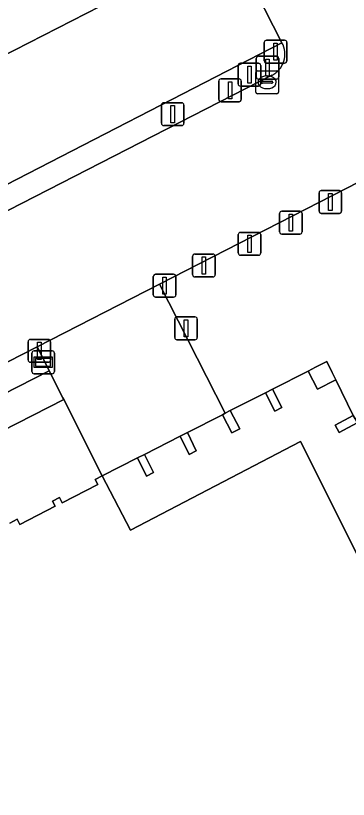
# Model space of a CAD drawing. Extents: x 158835 to 160077, y 386387 to 387778.
# Drawn here: x 159806.12 to 159820.71, y 387267.91 to 387302.26 of the extents above; entities that cross this region are included whole.
import ezdxf

# ---------------------------------------------------------------- set-up
doc = ezdxf.new("R2010")
doc.units = 0
for name, color, linetype in [('IMGEO_Afsluitpaal', 7, 'Continuous'), ('IMGEO_Groenvoorziening', 7, 'Continuous'), ('IMGEO_Haag', 7, 'Continuous'), ('IMGEO_Informatiebord', 7, 'Continuous'), ('IMGEO_Kolk', 7, 'Continuous'), ('IMGEO_Pand', 7, 'Continuous'), ('IMGEO_Pand_overbouw', 7, 'Continuous'), ('IMGEO_Parkeervlak_open', 7, 'Continuous'), ('IMGEO_Rijbaan_lokaal_open', 7, 'Continuous'), ('IMGEO_Verkeersbordpaal', 7, 'Continuous'), ('IMGEO_Voetpad_open', 7, 'Continuous')]:
    doc.layers.add(name, color=color, linetype=linetype)

msp = doc.modelspace()

# ---------------------------------------------------------------- linework, layer by layer
at = {"layer": 'IMGEO_Afsluitpaal'}
for p, q in [((159817.023, 387300.284), (159817.023, 387301.084)), ((159817.023, 387301.084), (159817.023, 387300.284)), ((159817.123, 387301.184), (159817.913, 387301.184)), ((159817.913, 387301.184), (159817.123, 387301.184)), ((159818.013, 387301.084), (159818.013, 387300.284)), ((159818.013, 387300.284), (159818.013, 387301.084)), ((159816.665, 387299.581), (159816.665, 387300.381)), ((159816.665, 387300.381), (159816.665, 387299.581)), ((159816.765, 387300.481), (159817.555, 387300.481)), ((159817.555, 387300.481), (159816.765, 387300.481)), ((159817.655, 387300.381), (159817.655, 387299.581)), ((159817.655, 387299.581), (159817.655, 387300.381)), ((159817.913, 387300.184), (159817.123, 387300.184)), ((159817.123, 387300.184), (159817.913, 387300.184)), ((159815.024, 387298.591), (159815.024, 387299.391)), ((159815.024, 387299.391), (159815.024, 387298.591)), ((159815.124, 387299.491), (159815.914, 387299.491)), ((159815.914, 387299.491), (159815.124, 387299.491)), ((159816.014, 387299.391), (159816.014, 387298.591)), ((159816.014, 387298.591), (159816.014, 387299.391)), ((159817.555, 387299.481), (159816.765, 387299.481)), ((159816.765, 387299.481), (159817.555, 387299.481)), ((159815.914, 387298.491), (159815.124, 387298.491)), ((159815.124, 387298.491), (159815.914, 387298.491)), ((159819.523, 387294.596), (159820.313, 387294.596)), ((159820.313, 387294.596), (159819.523, 387294.596)), ((159819.423, 387293.696), (159819.423, 387294.496)), ((159819.423, 387294.496), (159819.423, 387293.696)), ((159820.413, 387294.496), (159820.413, 387293.696)), ((159820.413, 387293.696), (159820.413, 387294.496)), ((159817.693, 387292.79), (159817.693, 387293.59)), ((159817.693, 387293.59), (159817.693, 387292.79)), ((159817.793, 387293.69), (159818.583, 387293.69)), ((159818.583, 387293.69), (159817.793, 387293.69)), ((159818.683, 387293.59), (159818.683, 387292.79)), ((159818.683, 387292.79), (159818.683, 387293.59)), ((159820.313, 387293.596), (159819.523, 387293.596)), ((159819.523, 387293.596), (159820.313, 387293.596)), ((159815.879, 387291.862), (159815.879, 387292.662)), ((159815.879, 387292.662), (159815.879, 387291.862)), ((159815.979, 387292.762), (159816.769, 387292.762)), ((159816.769, 387292.762), (159815.979, 387292.762)), ((159816.869, 387292.662), (159816.869, 387291.862)), ((159816.869, 387291.862), (159816.869, 387292.662)), ((159818.583, 387292.69), (159817.793, 387292.69)), ((159817.793, 387292.69), (159818.583, 387292.69)), ((159813.979, 387291.81), (159814.769, 387291.81)), ((159814.769, 387291.81), (159813.979, 387291.81)), ((159813.879, 387290.91), (159813.879, 387291.71)), ((159813.879, 387291.71), (159813.879, 387290.91)), ((159814.869, 387291.71), (159814.869, 387290.91)), ((159814.869, 387290.91), (159814.869, 387291.71)), ((159816.769, 387291.762), (159815.979, 387291.762)), ((159815.979, 387291.762), (159816.769, 387291.762)), ((159812.154, 387290.023), (159812.154, 387290.823)), ((159812.154, 387290.823), (159812.154, 387290.023)), ((159812.254, 387290.923), (159813.044, 387290.923)), ((159813.044, 387290.923), (159812.254, 387290.923)), ((159813.144, 387290.823), (159813.144, 387290.023)), ((159813.144, 387290.023), (159813.144, 387290.823)), ((159814.769, 387290.81), (159813.979, 387290.81)), ((159813.979, 387290.81), (159814.769, 387290.81)), ((159813.044, 387289.923), (159812.254, 387289.923)), ((159812.254, 387289.923), (159813.044, 387289.923)), ((159813.191, 387289.056), (159813.981, 387289.056)), ((159813.981, 387289.056), (159813.191, 387289.056)), ((159813.091, 387288.156), (159813.091, 387288.956)), ((159813.091, 387288.956), (159813.091, 387288.156)), ((159814.081, 387288.956), (159814.081, 387288.156)), ((159814.081, 387288.156), (159814.081, 387288.956)), ((159806.759, 387288.069), (159807.549, 387288.069)), ((159807.549, 387288.069), (159806.759, 387288.069)), ((159813.981, 387288.056), (159813.191, 387288.056)), ((159813.191, 387288.056), (159813.981, 387288.056)), ((159806.659, 387287.169), (159806.659, 387287.969)), ((159806.659, 387287.969), (159806.659, 387287.169)), ((159807.649, 387287.969), (159807.649, 387287.169)), ((159807.649, 387287.169), (159807.649, 387287.969)), ((159807.549, 387287.069), (159806.759, 387287.069)), ((159806.759, 387287.069), (159807.549, 387287.069))]:
    msp.add_line(p, q, dxfattribs=at)
for points in [[(159817.443, 387301.059), (159817.593, 387301.059), (159817.593, 387300.309), (159817.443, 387300.309), (159817.443, 387301.059)], [(159817.085, 387300.356), (159817.235, 387300.356), (159817.235, 387299.606), (159817.085, 387299.606), (159817.085, 387300.356)], [(159815.444, 387299.366), (159815.594, 387299.366), (159815.594, 387298.616), (159815.444, 387298.616), (159815.444, 387299.366)], [(159819.843, 387294.471), (159819.993, 387294.471), (159819.993, 387293.721), (159819.843, 387293.721), (159819.843, 387294.471)], [(159818.113, 387293.565), (159818.263, 387293.565), (159818.263, 387292.815), (159818.113, 387292.815), (159818.113, 387293.565)], [(159816.299, 387292.637), (159816.449, 387292.637), (159816.449, 387291.887), (159816.299, 387291.887), (159816.299, 387292.637)], [(159814.299, 387291.685), (159814.449, 387291.685), (159814.449, 387290.935), (159814.299, 387290.935), (159814.299, 387291.685)], [(159812.574, 387290.798), (159812.724, 387290.798), (159812.724, 387290.048), (159812.574, 387290.048), (159812.574, 387290.798)], [(159813.511, 387288.931), (159813.661, 387288.931), (159813.661, 387288.181), (159813.511, 387288.181), (159813.511, 387288.931)], [(159807.079, 387287.944), (159807.229, 387287.944), (159807.229, 387287.194), (159807.079, 387287.194), (159807.079, 387287.944)]]:
    msp.add_lwpolyline(points, dxfattribs=at)
for centre, start, end in [((159817.123, 387301.084), 90, 180), ((159817.123, 387301.084), 90, 180), ((159817.913, 387301.084), 0, 90), ((159817.913, 387301.084), 360, 90), ((159816.765, 387300.381), 90, 180), ((159816.765, 387300.381), 90, 180), ((159817.555, 387300.381), 0, 90), ((159817.555, 387300.381), 360, 90), ((159817.123, 387300.284), 180, 270), ((159817.123, 387300.284), 180, 270), ((159817.913, 387300.284), 270, 0), ((159817.913, 387300.284), 270, 0), ((159815.124, 387299.391), 90, 180), ((159815.124, 387299.391), 90, 180), ((159815.914, 387299.391), 0, 90), ((159815.914, 387299.391), 360, 90), ((159816.765, 387299.581), 180, 270), ((159816.765, 387299.581), 180, 270), ((159817.555, 387299.581), 270, 0), ((159817.555, 387299.581), 270, 0), ((159815.124, 387298.591), 180, 270), ((159815.124, 387298.591), 180, 270), ((159815.914, 387298.591), 270, 0), ((159815.914, 387298.591), 270, 0), ((159819.523, 387294.496), 90, 180), ((159819.523, 387294.496), 90, 180), ((159820.313, 387294.496), 0, 90), ((159820.313, 387294.496), 360, 90), ((159817.793, 387293.59), 90, 180), ((159817.793, 387293.59), 90, 180), ((159818.583, 387293.59), 0, 90), ((159818.583, 387293.59), 360, 90), ((159819.523, 387293.696), 180, 270), ((159819.523, 387293.696), 180, 270), ((159820.313, 387293.696), 270, 0), ((159820.313, 387293.696), 270, 0), ((159815.979, 387292.662), 90, 180), ((159815.979, 387292.662), 90, 180), ((159816.769, 387292.662), 0, 90), ((159816.769, 387292.662), 360, 90), ((159817.793, 387292.79), 180, 270), ((159817.793, 387292.79), 180, 270), ((159818.583, 387292.79), 270, 0), ((159818.583, 387292.79), 270, 0), ((159813.979, 387291.71), 90, 180), ((159813.979, 387291.71), 90, 180), ((159814.769, 387291.71), 0, 90), ((159814.769, 387291.71), 360, 90), ((159815.979, 387291.862), 180, 270), ((159815.979, 387291.862), 180, 270), ((159816.769, 387291.862), 270, 0), ((159816.769, 387291.862), 270, 0), ((159812.254, 387290.823), 90, 180), ((159812.254, 387290.823), 90, 180), ((159813.044, 387290.823), 0, 90), ((159813.044, 387290.823), 360, 90), ((159813.979, 387290.91), 180, 270), ((159813.979, 387290.91), 180, 270), ((159814.769, 387290.91), 270, 0), ((159814.769, 387290.91), 270, 0), ((159812.254, 387290.023), 180, 270), ((159812.254, 387290.023), 180, 270), ((159813.044, 387290.023), 270, 0), ((159813.044, 387290.023), 270, 0), ((159813.191, 387288.956), 90, 180), ((159813.191, 387288.956), 90, 180), ((159813.981, 387288.956), 0, 90), ((159813.981, 387288.956), 360, 90), ((159806.759, 387287.969), 90, 180), ((159806.759, 387287.969), 90, 180), ((159807.549, 387287.969), 0, 90), ((159807.549, 387287.969), 360, 90), ((159813.191, 387288.156), 180, 270), ((159813.191, 387288.156), 180, 270), ((159813.981, 387288.156), 270, 0), ((159813.981, 387288.156), 270, 0), ((159806.759, 387287.169), 180, 270), ((159806.759, 387287.169), 180, 270), ((159807.549, 387287.169), 270, 0), ((159807.549, 387287.169), 270, 0)]:
    msp.add_arc(centre, 0.1, start, end, dxfattribs=at)
at = {"layer": 'IMGEO_Groenvoorziening'}
for points in [[(159817.797, 387301.071), (159804.721, 387294.355), (159805.218, 387293.437), (159817.349, 387299.646)], [(159856.654, 387267.923), (159832.681, 387292.587), (159829.346, 387299.159), (159812.422, 387290.491), (159815.308, 387284.834), (159815.531, 387284.95), (159817.071, 387285.726), (159817.384, 387285.884), (159818.95, 387286.683), (159819.27, 387286.847), (159819.766, 387287.099), (159819.999, 387286.622), (159820.16, 387286.294), (159820.922, 387284.736), (159821.003, 387284.586), (159826.797, 387287.611), (159847.022, 387258.43)], [(159800.763, 387283.214), (159807.59, 387286.7), (159807.513, 387286.854), (159807.063, 387287.747), (159777.975, 387272.891)], [(159805.856, 387280.02), (159806.18, 387280.185), (159806.293, 387279.962), (159807.847, 387280.757), (159807.729, 387280.977), (159808.035, 387281.134), (159808.153, 387280.913), (159809.72, 387281.714), (159809.604, 387281.936), (159809.908, 387282.095), (159808.227, 387285.435), (159801.407, 387281.952)]]:
    msp.add_lwpolyline(points, dxfattribs=at)
msp.add_arc((159816.897, 387300.571), 1.03, 296.0515, 29.0437, dxfattribs=at)
at = {"layer": 'IMGEO_Haag'}
msp.add_lwpolyline([(159817.797, 387301.071), (159804.721, 387294.355), (159805.218, 387293.437), (159817.349, 387299.646)], dxfattribs=at)
msp.add_arc((159816.897, 387300.571), 1.03, 296.0515, 29.0437, dxfattribs=at)
at = {"layer": 'IMGEO_Informatiebord'}
for p, q in [((159806.826, 387286.668), (159806.826, 387287.468)), ((159806.826, 387287.468), (159806.826, 387286.668)), ((159806.926, 387287.568), (159807.716, 387287.568)), ((159807.716, 387287.568), (159806.926, 387287.568)), ((159807.816, 387287.468), (159807.816, 387286.668)), ((159807.816, 387286.668), (159807.816, 387287.468)), ((159807.716, 387286.568), (159806.926, 387286.568)), ((159806.926, 387286.568), (159807.716, 387286.568))]:
    msp.add_line(p, q, dxfattribs=at)
for points in [[(159806.927, 387287.3), (159807.715, 387287.3), (159807.715, 387286.836), (159806.927, 387286.836), (159806.927, 387287.3)], [(159806.992, 387287.235), (159806.992, 387286.901), (159807.65, 387286.901), (159807.65, 387287.235), (159806.992, 387287.235)]]:
    msp.add_lwpolyline(points, dxfattribs=at)
for centre, start, end in [((159806.926, 387287.468), 90, 180), ((159806.926, 387287.468), 90, 180), ((159807.716, 387287.468), 0, 90), ((159807.716, 387287.468), 360, 90), ((159806.926, 387286.668), 180, 270), ((159806.926, 387286.668), 180, 270), ((159807.716, 387286.668), 270, 0), ((159807.716, 387286.668), 270, 0)]:
    msp.add_arc(centre, 0.1, start, end, dxfattribs=at)
at = {"layer": 'IMGEO_Kolk'}
for p, q in [((159816.646, 387298.915), (159816.646, 387299.767)), ((159816.721, 387299.841), (159817.573, 387299.841)), ((159817.647, 387299.767), (159817.647, 387298.915)), ((159816.905, 387299.335), (159816.905, 387299.347)), ((159816.948, 387299.384), (159817.346, 387299.384)), ((159817.134, 387299.621), (159817.159, 387299.621)), ((159817.389, 387299.347), (159817.389, 387299.335)), ((159817.343, 387299.298), (159816.945, 387299.298)), ((159817.157, 387299.061), (159817.132, 387299.061)), ((159817.573, 387298.841), (159816.721, 387298.841))]:
    msp.add_line(p, q, dxfattribs=at)
for points in [[(159816.646, 387298.915), (159816.646, 387299.767)], [(159816.721, 387299.841), (159817.573, 387299.841)], [(159817.647, 387299.767), (159817.647, 387298.915)], [(159817.573, 387298.841), (159816.721, 387298.841)]]:
    msp.add_lwpolyline(points, dxfattribs=at)
for centre, radius, start, end in [((159816.723, 387299.765), 0.0765, 91.552, 178.448), ((159816.723, 387299.765), 0.0765, 91.552, 178.448), ((159817.571, 387299.765), 0.0765, 1.552, 88.448), ((159817.571, 387299.765), 0.0765, 1.552, 88.448), ((159816.945, 387299.344), 0.0403, 85.8775, 175.7526), ((159816.942, 387299.334), 0.0366, 178.938, 274.7102), ((159817.346, 387299.341), 0.043, 264.8664, 352.4533), ((159817.35, 387299.346), 0.0386, 1.7309, 96.639), ((159816.723, 387298.917), 0.0765, 181.552, 268.448), ((159816.723, 387298.917), 0.0765, 181.552, 268.448), ((159817.571, 387298.917), 0.0765, 271.552, 358.448), ((159817.571, 387298.917), 0.0765, 271.552, 358.448)]:
    msp.add_arc(centre, radius, start, end, dxfattribs=at)
for centre, major_axis, ratio, start_param, end_param in [((159817.133, 387299.341), (-0.387, 0.002), 0.722429, 4.712389, 7.853982), ((159817.158, 387299.341), (-0.39, 0.002), 0.717154, 1.570796, 4.712389)]:
    msp.add_ellipse(centre, major_axis=major_axis, ratio=ratio, start_param=start_param, end_param=end_param, dxfattribs=at)
at = {"layer": 'IMGEO_Pand'}
for points in [[(159819.999, 387286.622), (159819.766, 387287.099), (159819.27, 387286.847), (159818.95, 387286.683), (159819.359, 387285.884), (159820.16, 387286.294)], [(159817.384, 387285.884), (159817.071, 387285.726), (159817.477, 387284.923), (159817.789, 387285.08)], [(159815.531, 387284.95), (159815.308, 387284.834), (159815.184, 387284.77), (159815.599, 387283.971), (159815.946, 387284.151)], [(159821.095, 387284.414), (159821.003, 387284.586), (159820.922, 387284.736), (159820.129, 387284.309), (159820.302, 387283.987)], [(159813.655, 387283.997), (159813.335, 387283.835), (159813.727, 387283.027), (159814.037, 387283.183)], [(159811.767, 387283.032), (159811.463, 387282.879), (159811.852, 387282.083), (159812.164, 387282.24)]]:
    msp.add_lwpolyline(points, close=True, dxfattribs=at)
msp.add_lwpolyline([(159831.019, 387258.838), (159818.608, 387283.601), (159811.154, 387279.716), (159809.908, 387282.095), (159809.604, 387281.936), (159809.72, 387281.714), (159808.153, 387280.913), (159808.035, 387281.134), (159807.729, 387280.977), (159807.847, 387280.757), (159806.293, 387279.962), (159806.18, 387280.185), (159805.856, 387280.02)], dxfattribs=at)
at = {"layer": 'IMGEO_Pand_overbouw'}
msp.add_lwpolyline([(159821.095, 387284.414), (159820.302, 387283.987), (159820.129, 387284.309), (159820.922, 387284.736), (159820.16, 387286.294), (159819.359, 387285.884), (159818.95, 387286.683), (159817.384, 387285.884), (159817.789, 387285.08), (159817.477, 387284.923), (159817.071, 387285.726), (159815.531, 387284.95), (159815.946, 387284.151), (159815.599, 387283.971), (159815.184, 387284.77), (159813.655, 387283.997), (159814.037, 387283.183), (159813.727, 387283.027), (159813.335, 387283.835), (159811.767, 387283.032), (159812.164, 387282.24), (159811.852, 387282.083), (159811.463, 387282.879), (159809.908, 387282.095), (159811.154, 387279.716), (159818.608, 387283.601), (159831.019, 387258.838)], dxfattribs=at)
at = {"layer": 'IMGEO_Parkeervlak_open'}
msp.add_lwpolyline([(159817.797, 387301.071), (159815.501, 387305.585), (159763.298, 387278.889), (159765.51, 387274.363), (159793.679, 387288.724), (159794.49, 387289.138), (159803.912, 387293.95), (159804.721, 387294.355)], close=True, dxfattribs=at)
at = {"layer": 'IMGEO_Rijbaan_lokaal_open'}
for points in [[(159765.51, 387274.363), (159763.298, 387278.889), (159815.501, 387305.585)], [(159815.501, 387305.585), (159817.797, 387301.071)], [(159777.975, 387272.891), (159807.063, 387287.747), (159812.422, 387290.491), (159829.346, 387299.159), (159826.764, 387304.077)], [(159817.349, 387299.646), (159805.218, 387293.437), (159804.397, 387293.019), (159794.964, 387288.214), (159794.156, 387287.794), (159766.925, 387273.876)]]:
    msp.add_lwpolyline(points, dxfattribs=at)
msp.add_arc((159816.897, 387300.571), 1.03, 296.0515, 29.0437, dxfattribs=at)
at = {"layer": 'IMGEO_Verkeersbordpaal'}
for p, q in [((159815.873, 387299.272), (159815.873, 387300.072)), ((159815.873, 387300.072), (159815.873, 387299.272)), ((159815.973, 387300.172), (159816.763, 387300.172)), ((159816.763, 387300.172), (159815.973, 387300.172)), ((159816.863, 387300.072), (159816.863, 387299.272)), ((159816.863, 387299.272), (159816.863, 387300.072)), ((159816.763, 387299.172), (159815.973, 387299.172)), ((159815.973, 387299.172), (159816.763, 387299.172)), ((159812.508, 387297.542), (159812.508, 387298.342)), ((159812.508, 387298.342), (159812.508, 387297.542)), ((159812.608, 387298.442), (159813.398, 387298.442)), ((159813.398, 387298.442), (159812.608, 387298.442)), ((159813.498, 387298.342), (159813.498, 387297.542)), ((159813.498, 387297.542), (159813.498, 387298.342)), ((159813.398, 387297.442), (159812.608, 387297.442)), ((159812.608, 387297.442), (159813.398, 387297.442))]:
    msp.add_line(p, q, dxfattribs=at)
for points in [[(159816.293, 387300.047), (159816.443, 387300.047), (159816.443, 387299.297), (159816.293, 387299.297), (159816.293, 387300.047)], [(159812.928, 387298.317), (159813.078, 387298.317), (159813.078, 387297.567), (159812.928, 387297.567), (159812.928, 387298.317)]]:
    msp.add_lwpolyline(points, dxfattribs=at)
for centre, start, end in [((159815.973, 387300.072), 90, 180), ((159815.973, 387300.072), 90, 180), ((159816.763, 387300.072), 0, 90), ((159816.763, 387300.072), 360, 90), ((159815.973, 387299.272), 180, 270), ((159815.973, 387299.272), 180, 270), ((159816.763, 387299.272), 270, 0), ((159816.763, 387299.272), 270, 0), ((159812.608, 387298.342), 90, 180), ((159812.608, 387298.342), 90, 180), ((159813.398, 387298.342), 0, 90), ((159813.398, 387298.342), 360, 90), ((159812.608, 387297.542), 180, 270), ((159812.608, 387297.542), 180, 270), ((159813.398, 387297.542), 270, 0), ((159813.398, 387297.542), 270, 0)]:
    msp.add_arc(centre, 0.1, start, end, dxfattribs=at)
at = {"layer": 'IMGEO_Voetpad_open'}
for points in [[(159812.422, 387290.491), (159807.063, 387287.747), (159807.513, 387286.854), (159807.59, 387286.7), (159808.187, 387285.514), (159808.227, 387285.435), (159809.908, 387282.095), (159811.463, 387282.879), (159811.767, 387283.032), (159813.335, 387283.835), (159813.655, 387283.997), (159815.184, 387284.77), (159815.308, 387284.834)], [(159808.227, 387285.435), (159808.187, 387285.514), (159807.59, 387286.7), (159800.763, 387283.214), (159801.407, 387281.952)]]:
    msp.add_lwpolyline(points, close=True, dxfattribs=at)
msp.add_lwpolyline([(159821.095, 387284.414), (159820.302, 387283.987), (159820.129, 387284.309), (159820.922, 387284.736), (159820.16, 387286.294), (159819.359, 387285.884), (159818.95, 387286.683), (159817.384, 387285.884), (159817.789, 387285.08), (159817.477, 387284.923), (159817.071, 387285.726), (159815.531, 387284.95), (159815.946, 387284.151), (159815.599, 387283.971), (159815.184, 387284.77), (159813.655, 387283.997), (159814.037, 387283.183), (159813.727, 387283.027), (159813.335, 387283.835), (159811.767, 387283.032), (159812.164, 387282.24), (159811.852, 387282.083), (159811.463, 387282.879), (159809.908, 387282.095), (159811.154, 387279.716), (159818.608, 387283.601), (159831.019, 387258.838)], dxfattribs=at)

doc.saveas('drawing.dxf')
